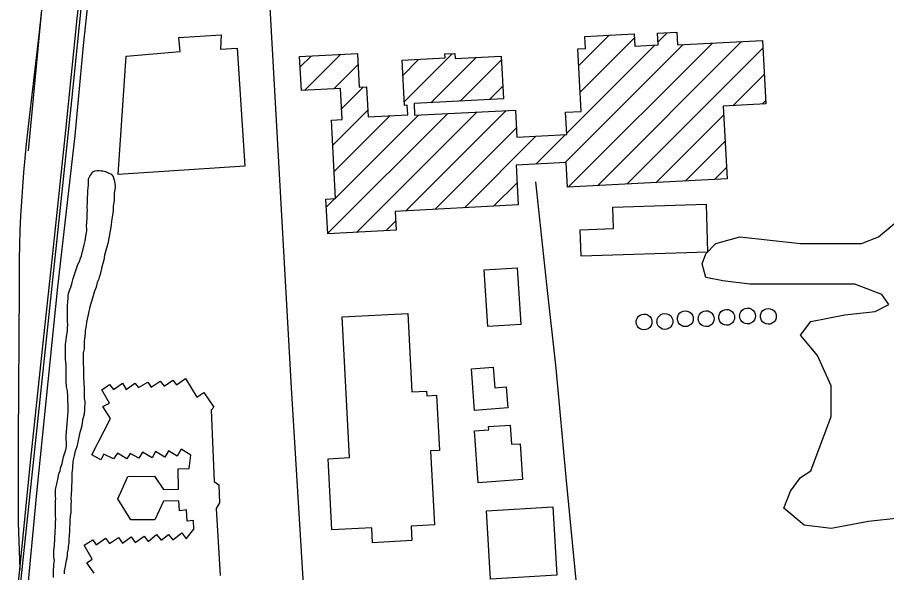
# Model space of a CAD drawing. Extents: x 3313447 to 3351316, y 703786 to 729172.
# Drawn here: x 3326186 to 3327294, y 714471 to 715179 of the extents above; entities that cross this region are included whole.
import ezdxf

# ---------------------------------------------------------------- set-up
doc = ezdxf.new("R2010")
doc.units = 0
for name, color, linetype in [('V-BLDG-OTLN', 7, 'Continuous'), ('V-DOMW-TANK', 7, 'Continuous'), ('V-RAIL-TRAK', 7, 'Continuous'), ('V-ROAD-CNTR', 7, 'Continuous'), ('V-SITE-VEGE', 7, 'Continuous')]:
    doc.layers.add(name, color=color, linetype=linetype)

msp = doc.modelspace()

# ---------------------------------------------------------------- linework, layer by layer
at = {"layer": 'V-BLDG-OTLN'}
for p, q in [((3326901.4, 715117.5), (3326940.2, 715156.3)), ((3326903.1, 715083.8), (3326972.3, 715153)), ((3327002.2, 715147.5), (3327014.1, 715159.4)), ((3326883.8, 714993.8), (3327034.3, 715144.3)), ((3326885.9, 715031.3), (3326998.2, 715143.6)), ((3326887.8, 714962.4), (3327071.6, 715146.3)), ((3326925.1, 714964.4), (3327108.9, 715148.2)), ((3326962.4, 714966.3), (3327135.8, 715139.8)), ((3326546.2, 715115.9), (3326560.1, 715129.7)), ((3326551.9, 715086.1), (3326597.4, 715131.7)), ((3326679, 715071.9), (3326739.9, 715132.7)), ((3326712.7, 715070.2), (3326770.5, 715128)), ((3326589.2, 715088.1), (3326619.9, 715118.8)), ((3326677.3, 715105.5), (3326697.2, 715125.4)), ((3326750, 715072.2), (3326802.6, 715124.8)), ((3327097.8, 715066.4), (3327137.6, 715106.2)), ((3326598.8, 715062.4), (3326626.6, 715090.2)), ((3326787.3, 715074.1), (3326804.4, 715091.2)), ((3327135.1, 715068.3), (3327139.3, 715072.6)), ((3326587.7, 715015.9), (3326632.4, 715060.6)), ((3326581.2, 714903.4), (3326734.2, 715056.4)), ((3326589.4, 714982.3), (3326660.8, 715053.7)), ((3326591.2, 714948.7), (3326696.9, 715054.4)), ((3326618.1, 714904.8), (3326771.5, 715058.3)), ((3326680.9, 714932.4), (3326808.8, 715060.3)), ((3326999.7, 714968.2), (3327086.1, 715054.7)), ((3326718.2, 714934.3), (3326821.7, 715037.7)), ((3326755.5, 714936.2), (3326846.7, 715027.4)), ((3326846.5, 714991.9), (3326884, 715029.4)), ((3327037, 714970.2), (3327087.8, 715021)), ((3327074.3, 714972.1), (3327089.6, 714987.4)), ((3326792.8, 714938.2), (3326822.8, 714968.1)), ((3326579.5, 714937), (3326590.4, 714947.9)), ((3326655.3, 714906.8), (3326668, 714919.5))]:
    msp.add_line(p, q, dxfattribs=at)
for points in [[(3326475.6, 714989.2), (3326314.3, 714978.6), (3326324.5, 715129.5), (3326393.3, 715135.4), (3326391.6, 715153.3), (3326445.4, 715156.8), (3326444.8, 715138.3), (3326465.7, 715139.7)], [(3327090.3, 714973), (3326886.8, 714962.4), (3326885.1, 714993.9), (3326821.6, 714990.6), (3326824.2, 714939.8), (3326667.4, 714931.7), (3326668.7, 714907.5), (3326581.3, 714902.9), (3326578.9, 714947.3), (3326591.2, 714947.9), (3326586, 715048.1), (3326599.5, 715048.8), (3326597.5, 715088.5), (3326547.8, 715085.9), (3326545.5, 715129), (3326619.2, 715132.8), (3326621.4, 715089.9), (3326630.8, 715090.4), (3326632.8, 715052.2), (3326683.2, 715054.9), (3326682.6, 715067), (3326679.3, 715066.8), (3326676.3, 715124.3), (3326731, 715127.2), (3326730.7, 715132.3), (3326743.5, 715132.9), (3326743.8, 715126.6), (3326802.4, 715129.7), (3326805.2, 715075), (3326691.4, 715069.1), (3326692.1, 715054.2), (3326820.5, 715060.9), (3326822.3, 715026.1), (3326886, 715029.5), (3326884.5, 715058), (3326904.4, 715059), (3326900.3, 715138.8), (3326909.9, 715139.3), (3326909.1, 715154.6), (3326972, 715157.9), (3326972.8, 715142.3), (3327002.4, 715143.8), (3327001.6, 715158.8), (3327026.4, 715160.1), (3327027.2, 715144), (3327135.3, 715149.6), (3327139.6, 715068.6), (3327085.5, 715065.7)], [(3327065.6, 714879.8), (3326904.2, 714874.5), (3326903.1, 714908.3), (3326945.7, 714909.7), (3326944.7, 714937), (3327063.5, 714941)], [(3326785.2, 714784.7), (3326780.5, 714857), (3326822.9, 714859.8), (3326827.5, 714787.5)], [(3326683.4, 714801.6), (3326688.7, 714701.4), (3326707.3, 714702.4), (3326707.6, 714696.5), (3326720, 714697.2), (3326723.8, 714626.9), (3326712.5, 714626.3), (3326717.5, 714532), (3326687.8, 714530.4), (3326688.7, 714511.9), (3326638.5, 714509.2), (3326637.5, 714528.4), (3326586.5, 714525.7), (3326581.7, 714616.4), (3326609.2, 714617.9), (3326599.7, 714797.2)], [(3326768.5, 714677.7), (3326764.4, 714730.9), (3326792.3, 714733.1), (3326794.3, 714706.8), (3326808.9, 714707.9), (3326810.9, 714681)], [(3326773.2, 714585.8), (3326768.5, 714651.7), (3326786.7, 714653), (3326786.4, 714657.4), (3326814, 714659.3), (3326815.7, 714634.7), (3326826.5, 714635.4), (3326829.7, 714589.8)], [(3326788.9, 714462.6), (3326783.7, 714550), (3326868.1, 714555.1), (3326873.3, 714467.8)]]:
    msp.add_lwpolyline(points, close=True, dxfattribs=at)
msp.add_lwpolyline([(3326283.5, 714470.4), (3326274.3, 714483.6), (3326281, 714488.4), (3326270.8, 714506.1), (3326281.8, 714513.1), (3326286.1, 714506.4), (3326297.9, 714515), (3326303.1, 714508.3), (3326314.6, 714516.1), (3326319.7, 714508.8), (3326330.7, 714516.9), (3326335.8, 714509.4), (3326347.1, 714517.5), (3326352.2, 714511), (3326363, 714519.6), (3326368.9, 714512.4), (3326378.5, 714519.7), (3326383.9, 714512.9), (3326395.2, 714521.8), (3326400.8, 714514), (3326410.5, 714526.4), (3326410, 714537.7), (3326401.9, 714536.9), (3326401.1, 714551.1), (3326392.5, 714550), (3326391.3, 714562.5), (3326372.1, 714562.4), (3326360.8, 714538.6), (3326330.2, 714538.4), (3326313.7, 714565), (3326326.6, 714593.8), (3326360.3, 714594.3), (3326371.9, 714577), (3326390.9, 714577.4), (3326390.8, 714603.5), (3326404.8, 714603.8), (3326406.9, 714620.7), (3326394.6, 714628.5), (3326389.5, 714619.6), (3326378.2, 714626.3), (3326373.6, 714618.2), (3326361.8, 714625.5), (3326357.5, 714617.4), (3326345.1, 714624.7), (3326340.3, 714617.1), (3326329.3, 714622.8), (3326325.3, 714616.3), (3326313.2, 714623.6), (3326308.1, 714616), (3326296, 714622.2), (3326291.9, 714614.9), (3326280.6, 714621.1), (3326304.2, 714667.4), (3326294.6, 714682.7), (3326303.2, 714687.2), (3326293.2, 714704.2), (3326303.1, 714711.1), (3326308, 714704.4), (3326319.8, 714712.5), (3326324.4, 714704.7), (3326335.4, 714712.8), (3326339.9, 714707.2), (3326352, 714714.1), (3326356.3, 714707.7), (3326367.9, 714715.2), (3326372.7, 714708.8), (3326383.7, 714716.3), (3326388.6, 714710.7), (3326400.1, 714718.8), (3326414.6, 714694.6), (3326423.2, 714700.8), (3326436.2, 714682), (3326432.8, 714678.3), (3326436.5, 714587.1), (3326442.4, 714583.1), (3326443.5, 714560), (3326439.2, 714553), (3326444.1, 714467.3)], dxfattribs=at)
at = {"layer": 'V-DOMW-TANK'}
for points in [[(3327099.9, 714796.6), (3327099.6, 714794.3), (3327098.7, 714791.9), (3327097.1, 714789.6), (3327096, 714788.7), (3327094.8, 714787.8), (3327093.5, 714787.2), (3327092.2, 714786.8), (3327089.4, 714786.5), (3327086.9, 714786.9), (3327084.7, 714787.8), (3327082.9, 714789.2), (3327081.2, 714791.2), (3327080.1, 714793.7), (3327079.8, 714795.1), (3327079.7, 714796.6), (3327079.8, 714798), (3327080.1, 714799.5), (3327081.2, 714802), (3327082.9, 714804), (3327084.7, 714805.3), (3327086.9, 714806.3), (3327089.4, 714806.7), (3327092.2, 714806.4), (3327093.5, 714806), (3327094.8, 714805.3), (3327096, 714804.5), (3327097.1, 714803.6), (3327098.7, 714801.3), (3327099.6, 714798.9)], [(3327126.5, 714798.4), (3327126.2, 714796.1), (3327125.3, 714793.6), (3327123.7, 714791.4), (3327122.6, 714790.4), (3327121.4, 714789.6), (3327120.1, 714789), (3327118.8, 714788.5), (3327116, 714788.3), (3327113.5, 714788.7), (3327111.3, 714789.6), (3327109.5, 714791), (3327107.8, 714793), (3327106.7, 714795.5), (3327106.4, 714796.9), (3327106.3, 714798.4), (3327106.4, 714799.8), (3327106.7, 714801.2), (3327107.8, 714803.7), (3327109.5, 714805.7), (3327111.3, 714807.1), (3327113.5, 714808), (3327116, 714808.4), (3327118.8, 714808.2), (3327120.1, 714807.7), (3327121.4, 714807.1), (3327122.6, 714806.3), (3327123.7, 714805.3), (3327125.3, 714803.1), (3327126.2, 714800.7)], [(3327153.1, 714797.8), (3327152.8, 714795.5), (3327151.9, 714793.1), (3327150.3, 714790.8), (3327149.2, 714789.9), (3327148, 714789.1), (3327146.7, 714788.4), (3327145.4, 714788), (3327142.6, 714787.7), (3327140.1, 714788.1), (3327137.9, 714789.1), (3327136.1, 714790.4), (3327134.4, 714792.4), (3327133.3, 714794.9), (3327133, 714796.4), (3327132.9, 714797.8), (3327133, 714799.3), (3327133.3, 714800.7), (3327134.4, 714803.2), (3327136.1, 714805.2), (3327137.9, 714806.6), (3327140.1, 714807.5), (3327142.6, 714807.9), (3327145.4, 714807.6), (3327146.7, 714807.2), (3327148, 714806.6), (3327149.2, 714805.7), (3327150.3, 714804.8), (3327151.9, 714802.5), (3327152.8, 714800.1)], [(3326994.6, 714790.7), (3326994.4, 714788.4), (3326993.5, 714786), (3326991.8, 714783.8), (3326990.8, 714782.8), (3326989.6, 714782), (3326988.3, 714781.3), (3326986.9, 714780.9), (3326984.1, 714780.6), (3326981.6, 714781), (3326979.5, 714782), (3326977.6, 714783.3), (3326976, 714785.3), (3326974.8, 714787.9), (3326974.5, 714789.3), (3326974.4, 714790.7), (3326974.5, 714792.2), (3326974.8, 714793.6), (3326976, 714796.1), (3326977.6, 714798.1), (3326979.5, 714799.5), (3326981.6, 714800.4), (3326984.1, 714800.8), (3326986.9, 714800.5), (3326988.3, 714800.1), (3326989.6, 714799.5), (3326990.8, 714798.6), (3326991.8, 714797.7), (3326993.5, 714795.4), (3326994.4, 714793)], [(3327021.2, 714791.3), (3327021, 714789), (3327020.1, 714786.6), (3327018.5, 714784.4), (3327017.4, 714783.4), (3327016.2, 714782.6), (3327014.9, 714781.9), (3327013.5, 714781.5), (3327010.7, 714781.2), (3327008.2, 714781.6), (3327006.1, 714782.6), (3327004.2, 714784), (3327002.6, 714785.9), (3327001.4, 714788.5), (3327001.1, 714789.9), (3327001, 714791.3), (3327001.1, 714792.8), (3327001.4, 714794.2), (3327002.6, 714796.7), (3327004.2, 714798.7), (3327006.1, 714800.1), (3327008.2, 714801), (3327010.7, 714801.4), (3327013.5, 714801.1), (3327014.9, 714800.7), (3327016.2, 714800.1), (3327017.4, 714799.2), (3327018.5, 714798.3), (3327020.1, 714796), (3327021, 714793.6)], [(3327047.3, 714794.8), (3327047, 714792.5), (3327046.1, 714790.1), (3327044.5, 714787.8), (3327043.4, 714786.9), (3327042.2, 714786.1), (3327040.9, 714785.4), (3327039.5, 714785), (3327036.8, 714784.7), (3327034.2, 714785.1), (3327032.1, 714786.1), (3327030.2, 714787.4), (3327028.6, 714789.4), (3327027.5, 714792), (3327027.2, 714793.4), (3327027.1, 714794.8), (3327027.2, 714796.3), (3327027.5, 714797.7), (3327028.6, 714800.2), (3327030.2, 714802.2), (3327032.1, 714803.6), (3327034.2, 714804.5), (3327036.8, 714804.9), (3327039.5, 714804.6), (3327040.9, 714804.2), (3327042.2, 714803.6), (3327043.4, 714802.7), (3327044.5, 714801.8), (3327046.1, 714799.5), (3327047, 714797.1)], [(3327073.9, 714794.8), (3327073.6, 714792.5), (3327072.7, 714790.1), (3327071.1, 714787.9), (3327070, 714786.9), (3327068.8, 714786.1), (3327067.5, 714785.5), (3327066.1, 714785), (3327063.4, 714784.7), (3327060.8, 714785.2), (3327058.7, 714786.1), (3327056.9, 714787.5), (3327055.2, 714789.5), (3327054.1, 714792), (3327053.8, 714793.4), (3327053.7, 714794.8), (3327053.8, 714796.3), (3327054.1, 714797.7), (3327055.2, 714800.2), (3327056.9, 714802.2), (3327058.7, 714803.6), (3327060.8, 714804.5), (3327063.4, 714804.9), (3327066.1, 714804.7), (3327067.5, 714804.2), (3327068.8, 714803.6), (3327070, 714802.8), (3327071.1, 714801.8), (3327072.7, 714799.5), (3327073.6, 714797.1)]]:
    msp.add_lwpolyline(points, close=True, dxfattribs=at)
at = {"layer": 'V-RAIL-TRAK'}
for points in [[(3326118.2, 713819.7), (3326150.7, 714135.1), (3326175.7, 714356.5), (3326189, 714475.3), (3326202.3, 714611.8), (3326217.8, 714755.8), (3326230, 714869.7), (3326247.6, 715034.7), (3326262, 715177.6), (3326279.6, 715339.9), (3326297.7, 715508.7), (3326313.6, 715662.9), (3326331.7, 715829.6), (3326334.9, 715859.6), (3326355.7, 716049.3), (3326373.3, 716213.7), (3326392.5, 716397.5), (3326409.5, 716562.5), (3326426, 716728), (3326444.1, 716891.9), (3326461.2, 717066.6), (3326478.7, 717231), (3326485.9, 717295.3)], [(3326240.2, 715409.8), (3326213, 715156.7), (3326201.3, 715054.6), (3326199, 715036.3), (3326196.9, 715017.9), (3326195.1, 714999.6), (3326193.5, 714981.2), (3326192, 714962.8), (3326190.8, 714944.4), (3326189.8, 714926), (3326189, 714907.5), (3326188.5, 714889.1), (3326188.1, 714870.6), (3326188, 714852.2), (3326188, 714833.7), (3326186.6, 714641.4), (3326186.7, 714535), (3326189, 714475.3)], [(3326284.2, 715281.7), (3326269.5, 715143.3), (3326258.9, 715028.3), (3326237, 714835.3), (3326209.9, 714572.6), (3326189.1, 714351.7), (3326167.8, 714152.9), (3326147.1, 713952.4), (3326123.6, 713740.7), (3326111, 713605.9), (3326106.1, 713553.7), (3326083.2, 713345.2), (3326062.4, 713143.6)]]:
    msp.add_lwpolyline(points, dxfattribs=at)
at = {"layer": 'V-ROAD-CNTR'}
for points in [[(3326145.7, 714045.9), (3326254.9, 715073.1), (3326288.9, 715407.5), (3326330.3, 715776.6), (3326367.7, 716112.5), (3326392.6, 716356.3), (3326409.6, 716533.2), (3326434.3, 716751.1), (3326463.5, 717024.2), (3326474.8, 717115.9), (3326524.9, 717469.5)], [(3326200, 715008.9), (3326228.6, 715314.4), (3326259.7, 715578.2), (3326280.4, 715761.5), (3326272.7, 715831.9), (3326250.2, 715955.2), (3326237.4, 716016.9), (3326224.2, 716079.4), (3326224.3, 716145), (3326230.2, 716220.1), (3326257.3, 716480.7), (3326289.6, 716822.1), (3326324.1, 717158), (3326342.3, 717254.5), (3326350, 717315.5), (3326376, 717379.4), (3326411.5, 717453.9)], [(3326481, 715661.7), (3326534.8, 714706.8), (3326567.9, 714164.2)], [(3326919.8, 714042.8), (3326922, 714047.5), (3326924.1, 714052.2), (3326925.9, 714057.1), (3326927.5, 714062), (3326928.9, 714067.1), (3326930.1, 714072.1), (3326931, 714077.2), (3326931.7, 714082.4), (3326932.1, 714087.5), (3326932.3, 714092.7), (3326924.9, 714182.6), (3326914.3, 714302.4), (3326901, 714431.1), (3326885.6, 714588.3), (3326872.4, 714731.7), (3326860.7, 714838.4), (3326846.4, 714969.2)]]:
    msp.add_lwpolyline(points, dxfattribs=at)
at = {"layer": 'V-SITE-VEGE'}
for points in [[(3326231.9, 714465.1), (3326231.9, 714471.6), (3326232.3, 714481.5), (3326232.8, 714486.4), (3326232.3, 714490.9), (3326232.3, 714499.3), (3326232.8, 714505.2), (3326233.3, 714515.2), (3326234.3, 714530.5), (3326234.3, 714535), (3326234.8, 714539.9), (3326234.3, 714542.9), (3326234.3, 714562.7), (3326234.7, 714565.7), (3326234.2, 714568.2), (3326234.2, 714577.1), (3326235.2, 714580.6), (3326236.2, 714586.5), (3326237.2, 714590), (3326238.7, 714596.9), (3326240.2, 714600.9), (3326240.7, 714604.3), (3326242.6, 714610.3), (3326244.6, 714618.7), (3326247.6, 714627.6), (3326248.1, 714632.1), (3326248, 714646), (3326249.5, 714665.8), (3326250, 714671.7), (3326250.5, 714676.2), (3326250.5, 714684.6), (3326250, 714691), (3326250, 714696), (3326249.5, 714702.9), (3326248.5, 714707.9), (3326248, 714715.3), (3326248, 714736.1), (3326247, 714743.1), (3326246.9, 714762.4), (3326247.9, 714767.3), (3326248.4, 714772.3), (3326249.4, 714779.2), (3326249.4, 714783.2), (3326249.9, 714787.2), (3326249.4, 714791.6), (3326249.4, 714811.4), (3326249.9, 714817.4), (3326250.4, 714820.3), (3326250.4, 714824.3), (3326250.8, 714826.8), (3326252.3, 714830.8), (3326253.8, 714835.2), (3326255.3, 714841.2), (3326256.8, 714846.1), (3326262.7, 714864), (3326264.7, 714867.9), (3326266.2, 714871.9), (3326267.2, 714874.9), (3326268.6, 714880.3), (3326269.6, 714883.3), (3326270.6, 714889.2), (3326272.1, 714894.2), (3326273.1, 714900.1), (3326273.6, 714904.1), (3326274.1, 714907.1), (3326274.1, 714910), (3326273.6, 714912.5), (3326274.5, 714923.4), (3326274.5, 714930.4), (3326275, 714932.3), (3326274.5, 714937.3), (3326275, 714943.2), (3326275, 714949.2), (3326275.5, 714953.6), (3326275.5, 714957.6), (3326276, 714962.6), (3326276.5, 714965), (3326276.5, 714973), (3326278, 714976.4), (3326280.4, 714979.9), (3326281.4, 714981.9), (3326284.9, 714983.4)], [(3326284.9, 714983.4), (3326287.4, 714983.9), (3326289.8, 714983.9), (3326292.3, 714983.4), (3326294.8, 714983.4), (3326297.8, 714982.4), (3326301.2, 714980.9), (3326305.2, 714978.9), (3326307.7, 714976), (3326308.2, 714974), (3326309.2, 714972), (3326310.2, 714964.6), (3326310.2, 714962.1), (3326309.2, 714954.7), (3326309.2, 714945.2), (3326308.2, 714940.8), (3326307.7, 714937.8), (3326307.7, 714932.9), (3326307.2, 714929.9), (3326306.7, 714924.4), (3326305.8, 714919), (3326305.3, 714914), (3326302.8, 714899.7), (3326300.8, 714890.7), (3326296.9, 714875.9), (3326295.9, 714869.4), (3326293.4, 714861), (3326292.4, 714856.6)], [(3327309.4, 714540.5), (3327270.6, 714536.2), (3327223, 714527.5), (3327188.5, 714531.8), (3327162.5, 714553.4), (3327171.2, 714575.1), (3327184.1, 714592.4), (3327197.1, 714601), (3327223, 714670.2), (3327223, 714709.1), (3327205.7, 714748), (3327184.1, 714773.9), (3327197.1, 714791.2), (3327240.3, 714799.9), (3327279.2, 714804.2), (3327296.5, 714812.9), (3327287.8, 714825.8), (3327253.3, 714838.8), (3327119.3, 714838.8), (3327084.8, 714843.1), (3327063.2, 714847.4), (3327058.8, 714864.7), (3327063.2, 714877.7), (3327076.1, 714890.7), (3327106.4, 714899.3), (3327184.1, 714890.7), (3327261.9, 714890.7), (3327283.5, 714899.3), (3327309.4, 714920.9)], [(3326292.4, 714856.6), (3326291.4, 714851.1), (3326290, 714847.6), (3326289, 714844.2), (3326287.5, 714841.2), (3326286, 714835.2), (3326284, 714829.8), (3326281.6, 714820.9), (3326279.6, 714815.4), (3326278.1, 714810), (3326275.6, 714798.1), (3326273.7, 714790.6), (3326273.2, 714786.2), (3326272.2, 714779.2), (3326272.2, 714775.8), (3326271.2, 714769.8), (3326270.7, 714765.4), (3326270.7, 714756.5), (3326269.7, 714751.5), (3326269.8, 714718.3), (3326270.3, 714714.3), (3326270.3, 714711.4), (3326270.8, 714707.4), (3326270.8, 714693), (3326271.8, 714689.1), (3326271.8, 714686.1), (3326271.3, 714682.1), (3326271.3, 714678.7), (3326270.8, 714673.2), (3326268.8, 714665.3), (3326267.9, 714658.4), (3326264.9, 714648), (3326263.4, 714641.5), (3326261.4, 714631.6), (3326259, 714624.7), (3326258, 714620.2), (3326257, 714616.7), (3326256.5, 714613.3), (3326256.5, 714610.8), (3326256, 714607.8), (3326256, 714603.9), (3326255, 714598.4), (3326255, 714586.5), (3326254.5, 714582.6), (3326254.6, 714575.6), (3326254.1, 714573.1), (3326254.1, 714570.7), (3326253.6, 714565.7), (3326254.1, 714562.7), (3326253.6, 714557.3), (3326253.6, 714547.9), (3326253.1, 714543.4), (3326252.6, 714537.5), (3326252.6, 714533.5), (3326252.1, 714527.6), (3326252.1, 714524.1), (3326251.6, 714518.1), (3326251.1, 714514.7), (3326251.1, 714508.2), (3326250.2, 714504.8), (3326250.2, 714501.3), (3326249.2, 714496.3), (3326249.2, 714493.4), (3326248.7, 714489.4), (3326247.7, 714486.4), (3326247.2, 714482), (3326246.7, 714479), (3326245.2, 714473.6), (3326245.2, 714469.6)]]:
    msp.add_lwpolyline(points, dxfattribs=at)

doc.saveas('drawing.dxf')
